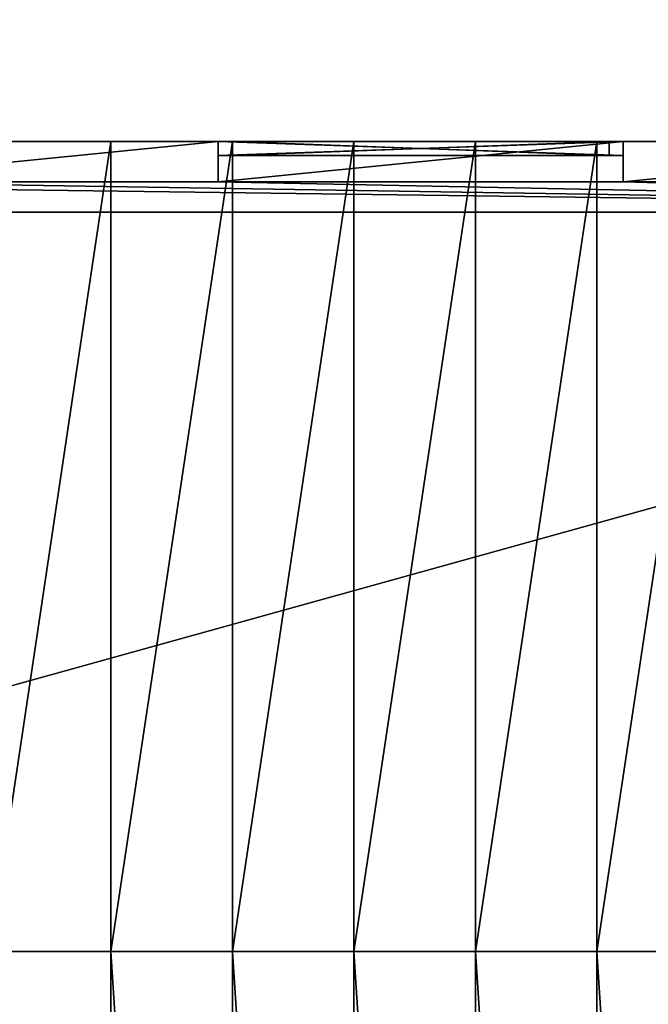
# Model space of a CAD drawing. Extents: x 22936 to 50368, y -4877 to 31080.
# Tile 335 of 601: x 47628 to 47939, y 2522 to 3008. Entities that reach past the tile are written whole.
import ezdxf

# ---------------------------------------------------------------- set-up
doc = ezdxf.new("R2010")
doc.units = 0
for name, color, linetype in [('01_GROS_OEUVRE', 251, 'CONTINUOUS'), ('03_COUVERTURE_BARDAGE', 44, 'CONTINUOUS'), ('04_MENUISERIES_EXT_', 40, 'CONTINUOUS'), ('05_VITRAGES', 40, 'CONTINUOUS'), ('08_AMENAGEMENTS_EXTERIEURS', 253, 'CONTINUOUS')]:
    doc.layers.add(name, color=color, linetype=linetype)

# ---------------------------------------------------------------- blocks, each defined once
blk = doc.blocks.new('GROUPER_17')
at = {"layer": '08_AMENAGEMENTS_EXTERIEURS', "color": 73}
blk.add_line((0, 1328), (1795, 1328), dxfattribs=at)
at = {"layer": '08_AMENAGEMENTS_EXTERIEURS'}
mesh = blk.add_polyface(dxfattribs=at)
corners = [(16.45, 1860.4), (0, 1328), (0, 1844.55), (1795, 1328), (33.02, 1876.27), (49.71, 1892.12), (66.55, 1907.89), (83.55, 1923.55), (100.74, 1939.04), (118.11, 1954.33), (135.7, 1969.37), (153.53, 1984.11), (171.6, 1998.5), (189.93, 2012.5), (208.55, 2026.07), (227.46, 2039.16), (246.69, 2051.72), (266.25, 2063.72), (286.11, 2075.18), (306.26, 2086.08), (326.69, 2096.46), (347.37, 2106.3), (368.28, 2115.64), (389.4, 2124.46), (410.72, 2132.79), (432.21, 2140.64), (453.87, 2148), (475.66, 2154.9), (497.57, 2161.34), (519.59, 2167.33), (541.68, 2172.89), (563.84, 2178.01), (586.04, 2182.71), (608.27, 2187), (630.51, 2190.89), (652.73, 2194.39), (674.92, 2197.5), (697.06, 2200.25), (719.14, 2202.62), (741.15, 2204.62), (763.1, 2206.23), (785, 2207.43), (806.84, 2208.22), (828.63, 2208.57), (850.38, 2208.48), (872.08, 2207.93), (893.75, 2206.9), (915.39, 2205.39), (936.99, 2203.38), (958.57, 2200.86), (980.13, 2197.81), (1001.67, 2194.22), (1023.19, 2190.07), (1044.71, 2185.36), (1066.22, 2180.06), (1087.73, 2174.17), (1109.23, 2167.67), (1130.75, 2160.55), (1152.27, 2152.79), (1173.81, 2144.38), (1195.36, 2135.31), (1216.93, 2125.59), (1238.5, 2115.38), (1260.06, 2104.88), (1281.58, 2094.27), (1303.04, 2083.75), (1324.43, 2073.52), (1345.72, 2063.77), (1366.89, 2054.69), (1387.93, 2046.48), (1408.82, 2039.32), (1429.54, 2033.42), (1450.06, 2028.98), (1470.36, 2026.17), (1490.44, 2025.2), (1510.26, 2026.26), (1529.82, 2029.54), (1549.07, 2035.18), (1567.96, 2043.07), (1586.43, 2053.03), (1604.39, 2064.91), (1621.79, 2078.53), (1638.55, 2093.74), (1654.6, 2110.37), (1669.89, 2128.24), (1684.32, 2147.2), (1697.85, 2167.08), (1710.39, 2187.71), (1721.89, 2208.92), (1732.26, 2230.56), (1741.45, 2252.45), (1749.38, 2274.43), (1756.03, 2296.38), (1761.5, 2318.27), (1765.9, 2340.13), (1769.36, 2361.94), (1771.99, 2383.72), (1773.91, 2405.46), (1775.24, 2427.19), (1776.09, 2448.89), (1776.59, 2470.58), (1776.85, 2492.26), (1777, 2513.93), (2395.68, 2513.93), (1845, 75), (1845, 0), (1332.44, 6187.9), (953.84, 4324.79), (744.56, 6114.92), (1503.53, 4690.87), (1872.82, 4324.79), (2843.74, 4811.2), (2680.87, 4187.05), (193.79, -1456.02), (188.09, -1836.1), (174.84, -1645.82), (233.16, -2021.44), (244.41, -1272.11), (308.78, -2196.56), (325.25, -1099.34), (412.78, -2356.46), (434, -942.64), (3662.14, -2801.42), (567.57, -806.46), (722.14, -694.7), (893.31, -610.54), (1076.21, -556.38), (1155.38, -537.12), (1232.99, -512.33), (1308.66, -482.14), (1382.02, -446.69), (1452.7, -406.15), (1520.35, -360.74), (1584.63, -310.68), (1645.22, -256.21), (1701.82, -197.6), (1754.16, -135.16), (1801.96, -69.18), (1795, 75)]
mesh.append_faces([[corners[k] for k in face] for face in [(0, 1, 2), (106, 107, 108), (113, 114, 115)]], dxfattribs={"vtx0": -1})
mesh.append_faces([[corners[k] for k in face] for face in [(1, 0, 3), (104, 103, 105), (107, 109, 110), (110, 111, 112), (114, 113, 116), (116, 117, 118), (118, 119, 120), (120, 121, 122), (122, 112, 111)]], dxfattribs={"vtx0": -1, "vtx1": -1})
mesh.append_faces([[corners[k] for k in face] for face in [(3, 103, 104), (122, 105, 103)]], dxfattribs={"vtx0": -1, "vtx1": -1, "vtx2": -1})
mesh.append_faces([[corners[k] for k in face] for face in [(3, 0, 4), (3, 4, 5), (3, 5, 6), (3, 6, 7), (3, 7, 8), (3, 8, 9), (3, 9, 10), (3, 10, 11), (3, 11, 12), (3, 12, 13), (3, 13, 14), (3, 14, 15), (3, 15, 16), (3, 16, 17), (3, 17, 18), (3, 18, 19), (3, 19, 20), (3, 20, 21), (3, 21, 22), (3, 22, 23), (3, 23, 24), (3, 24, 25), (3, 25, 26), (3, 26, 27), (3, 27, 28), (3, 28, 29), (3, 29, 30), (3, 30, 31), (3, 31, 32), (3, 32, 33), (3, 33, 34), (3, 34, 35), (3, 35, 36), (3, 36, 37), (3, 37, 38), (3, 38, 39), (3, 39, 40), (3, 40, 41), (3, 41, 42), (3, 42, 43), (3, 43, 44), (3, 44, 45), (3, 45, 46), (3, 46, 47), (3, 47, 48), (3, 48, 49), (3, 49, 50), (3, 50, 51), (3, 51, 52), (3, 52, 53), (3, 53, 54), (3, 54, 55), (3, 55, 56), (3, 56, 57), (3, 57, 58), (3, 58, 59), (3, 59, 60), (3, 60, 61), (3, 61, 62), (3, 62, 63), (3, 63, 64), (3, 64, 65), (3, 65, 66), (3, 66, 67), (3, 67, 68), (3, 68, 69), (3, 69, 70), (3, 70, 71), (3, 71, 72), (3, 72, 73), (3, 73, 74), (3, 74, 75), (3, 75, 76), (3, 76, 77), (3, 77, 78), (3, 78, 79), (3, 79, 80), (3, 80, 81), (3, 81, 82), (3, 82, 83), (3, 83, 84), (3, 84, 85), (3, 85, 86), (3, 86, 87), (3, 87, 88), (3, 88, 89), (3, 89, 90), (3, 90, 91), (3, 91, 92), (3, 92, 93), (3, 93, 94), (3, 94, 95), (3, 95, 96), (3, 96, 97), (3, 97, 98), (3, 98, 99), (3, 99, 100), (3, 100, 101), (3, 101, 102), (3, 102, 103), (107, 106, 109), (110, 109, 111), (116, 113, 117), (118, 117, 119), (120, 119, 121), (122, 121, 123), (122, 123, 124), (122, 124, 125), (122, 125, 126), (122, 126, 127), (122, 127, 128), (122, 128, 129), (122, 129, 130), (122, 130, 131), (122, 131, 132), (122, 132, 133), (122, 133, 134), (122, 134, 135), (122, 135, 136), (122, 136, 137), (122, 137, 105), (122, 103, 112)]], dxfattribs={"vtx0": -1, "vtx2": -1})
mesh.append_faces([[corners[k] for k in face] for face in [(104, 138, 3)]], dxfattribs={"vtx2": -1})
blk = doc.blocks.new('GROUPER_113')
at = {"layer": '04_MENUISERIES_EXT_'}
for p, q in [((990, 7, 240), (990, 0, 240)), ((1190, 7), (990, 7)), ((990, 7), (990, 0)), ((990, 7), (990, 7, 240)), ((990, 7, 240), (1190, 7, 240)), ((997, 7, 233), (1183, 7, 233)), ((997, 7, 7), (997, 7, 233)), ((1183, 7, 7), (997, 7, 7)), ((997, 7, 7), (997, 0, 7)), ((997, 7, 233), (997, 0, 233)), ((1183, 7, 7), (1183, 0, 7)), ((1183, 7, 233), (1183, 7, 7)), ((1183, 7, 233), (1183, 0, 233)), ((1190, 7, 240), (1190, 7)), ((1190, 7, 240), (1190, 0, 240)), ((1190, 7), (1190, 0)), ((1190, 0), (990, 0)), ((990, 0), (990, 0, 240)), ((990, 0, 240), (1190, 0, 240)), ((1183, 0, 7), (997, 0, 7)), ((997, 0, 233), (1183, 0, 233)), ((997, 0, 7), (997, 0, 233)), ((1183, 0, 233), (1183, 0, 7)), ((1190, 0, 240), (1190, 0))]:
    blk.add_line(p, q, dxfattribs=at)
mesh = blk.add_polyface(dxfattribs=at)
corners = [(1190, 7), (990, 0), (990, 7), (1190, 0)]
mesh.append_faces([[corners[k] for k in face] for face in [(0, 1, 2), (1, 0, 3)]], dxfattribs={"vtx0": -1})
mesh = blk.add_polyface(dxfattribs=at)
corners = [(990, 7), (997, 7, 7), (1190, 7), (990, 7, 240), (997, 7, 233), (1183, 7, 233), (1183, 7, 7), (1190, 7, 240)]
mesh.append_faces([[corners[k] for k in face] for face in [(0, 1, 2), (1, 3, 4), (4, 3, 5), (2, 6, 7), (6, 2, 1), (7, 5, 3)]], dxfattribs={"vtx0": -1, "vtx1": -1})
mesh.append_faces([[corners[k] for k in face] for face in [(1, 0, 3), (7, 6, 5)]], dxfattribs={"vtx0": -1, "vtx2": -1})
mesh = blk.add_polyface(dxfattribs=at)
corners = [(990, 7, 240), (990, 0), (990, 0, 240), (990, 7)]
mesh.append_faces([[corners[k] for k in face] for face in [(0, 1, 2), (1, 0, 3)]], dxfattribs={"vtx0": -1})
mesh = blk.add_polyface(dxfattribs=at)
corners = [(1190, 0, 240), (990, 7, 240), (990, 0, 240), (1190, 7, 240)]
mesh.append_faces([[corners[k] for k in face] for face in [(0, 1, 2), (1, 0, 3)]], dxfattribs={"vtx0": -1})
mesh = blk.add_polyface(dxfattribs=at)
corners = [(1183, 0, 7), (997, 7, 7), (997, 0, 7), (1183, 7, 7)]
mesh.append_faces([[corners[k] for k in face] for face in [(0, 1, 2), (1, 0, 3)]], dxfattribs={"vtx0": -1})
mesh = blk.add_polyface(dxfattribs=at)
corners = [(1183, 7, 233), (997, 0, 233), (997, 7, 233), (1183, 0, 233)]
mesh.append_faces([[corners[k] for k in face] for face in [(0, 1, 2), (1, 0, 3)]], dxfattribs={"vtx0": -1})
mesh = blk.add_polyface(dxfattribs=at)
corners = [(997, 7, 7), (997, 0, 233), (997, 0, 7), (997, 7, 233)]
mesh.append_faces([[corners[k] for k in face] for face in [(0, 1, 2), (1, 0, 3)]], dxfattribs={"vtx0": -1})
mesh = blk.add_polyface(dxfattribs=at)
corners = [(1183, 7, 233), (1183, 0, 7), (1183, 0, 233), (1183, 7, 7)]
mesh.append_faces([[corners[k] for k in face] for face in [(0, 1, 2), (1, 0, 3)]], dxfattribs={"vtx0": -1})
mesh = blk.add_polyface(dxfattribs=at)
corners = [(1190, 7), (1190, 0, 240), (1190, 0), (1190, 7, 240)]
mesh.append_faces([[corners[k] for k in face] for face in [(0, 1, 2), (1, 0, 3)]], dxfattribs={"vtx0": -1})
mesh = blk.add_polyface(dxfattribs=at)
corners = [(1190, 0), (1183, 0, 7), (990, 0), (1190, 0, 240), (1183, 0, 233), (997, 0, 233), (997, 0, 7), (990, 0, 240)]
mesh.append_faces([[corners[k] for k in face] for face in [(0, 1, 2), (1, 3, 4), (4, 3, 5), (2, 6, 7), (6, 2, 1), (7, 5, 3)]], dxfattribs={"vtx0": -1, "vtx1": -1})
mesh.append_faces([[corners[k] for k in face] for face in [(1, 0, 3), (7, 6, 5)]], dxfattribs={"vtx0": -1, "vtx2": -1})
blk = doc.blocks.new('GROUPER_114')
at = {"layer": '05_VITRAGES'}
for p, q in [((990, 7, 226), (990, 7)), ((990, 7), (990, 0)), ((990, 7), (1176, 7)), ((990, 7, 226), (990, 0, 226)), ((1176, 7, 226), (990, 7, 226)), ((1176, 7), (1176, 7, 226)), ((1176, 7, 226), (1176, 0, 226)), ((1176, 7), (1176, 0)), ((990, 0), (1176, 0)), ((1176, 0, 226), (990, 0, 226)), ((990, 0, 226), (990, 0)), ((1176, 0), (1176, 0, 226))]:
    blk.add_line(p, q, dxfattribs=at)
mesh = blk.add_polyface(dxfattribs=at)
corners = [(990, 7), (1176, 7, 226), (1176, 7), (990, 7, 226)]
mesh.append_faces([[corners[k] for k in face] for face in [(0, 1, 2), (1, 0, 3)]], dxfattribs={"vtx0": -1})
mesh = blk.add_polyface(dxfattribs=at)
corners = [(1176, 0, 226), (990, 7, 226), (990, 0, 226), (1176, 7, 226)]
mesh.append_faces([[corners[k] for k in face] for face in [(0, 1, 2), (1, 0, 3)]], dxfattribs={"vtx0": -1})
mesh = blk.add_polyface(dxfattribs=at)
corners = [(1176, 7), (990, 0), (990, 7), (1176, 0)]
mesh.append_faces([[corners[k] for k in face] for face in [(0, 1, 2), (1, 0, 3)]], dxfattribs={"vtx0": -1})
mesh = blk.add_polyface(dxfattribs=at)
corners = [(990, 7, 226), (990, 0), (990, 0, 226), (990, 7)]
mesh.append_faces([[corners[k] for k in face] for face in [(0, 1, 2), (1, 0, 3)]], dxfattribs={"vtx0": -1})
mesh = blk.add_polyface(dxfattribs=at)
corners = [(1176, 7), (1176, 0, 226), (1176, 0), (1176, 7, 226)]
mesh.append_faces([[corners[k] for k in face] for face in [(0, 1, 2), (1, 0, 3)]], dxfattribs={"vtx0": -1})
mesh = blk.add_polyface(dxfattribs=at)
corners = [(1176, 0, 226), (990, 0), (1176, 0), (990, 0, 226)]
mesh.append_faces([[corners[k] for k in face] for face in [(0, 1, 2), (1, 0, 3)]], dxfattribs={"vtx0": -1})
blk = doc.blocks.new('GROUPER_5')
at = {"layer": '01_GROS_OEUVRE', "color": 7}
for p, q in [((3393, 1328), (3593, 1328)), ((3793, 1328), (3993, 1328)), ((2603, 1293), (4333, 1293)), ((2603, 1293, 275), (4333, 1293, 275)), ((3600, 0, 381.38), (3600, 928, 621))]:
    blk.add_line(p, q, dxfattribs=at)
at = {"layer": '01_GROS_OEUVRE'}
for p, q in [((3480, 1328, 350), (3540, 1328, 350)), ((3540, 928, 621), (3540, 1328, 350)), ((3540, 1328, 300), (3540, 1328, 290)), ((3540, 1328, 350), (3540, 1328, 300)), ((3540, 1328, 350), (3600, 1328, 350)), ((3593, 1328), (3593, 1308)), ((3593, 1328, 240), (3593, 1308, 240)), ((3793, 1328, 240), (3593, 1328, 240)), ((3593, 1328), (3593, 1328, 240)), ((3600, 1328, 300), (3600, 1328, 290)), ((3600, 928, 621), (3600, 1328, 350)), ((3600, 1328, 350), (3600, 1328, 300)), ((3600, 1328, 350), (3660, 1328, 350)), ((3660, 1328, 350), (3660, 1328, 300)), ((3660, 928, 621), (3660, 1328, 350)), ((3660, 1328, 300), (3660, 1328, 290)), ((3660, 1328, 350), (3720, 1328, 350)), ((3720, 1328, 300), (3720, 1328, 290)), ((3720, 928, 621), (3720, 1328, 350)), ((3720, 1328, 350), (3720, 1328, 300)), ((3720, 1328, 350), (3780, 1328, 350)), ((3780, 1328, 300), (3780, 1328, 290)), ((3780, 1328, 350), (3780, 1328, 300)), ((3780, 928, 621), (3780, 1328, 350)), ((3780, 1328, 350), (3840, 1328, 350)), ((3793, 1328), (3793, 1308)), ((3793, 1328, 240), (3793, 1308, 240)), ((3793, 1328), (3793, 1328, 240)), ((3593, 1308), (3793, 1308)), ((3593, 1308), (3593, 1308, 240)), ((3793, 1308, 240), (3593, 1308, 240)), ((3793, 1308), (3793, 1308, 240)), ((3480, 928, 621), (3540, 928, 621)), ((3540, 0, 381.38), (3540, 928, 621)), ((3540, 928, 621), (3600, 928, 621)), ((3600, 928, 621), (3660, 928, 621)), ((3660, 0, 381.38), (3660, 928, 621)), ((3660, 928, 621), (3720, 928, 621)), ((3720, 0, 381.38), (3720, 928, 621)), ((3720, 928, 621), (3780, 928, 621)), ((3780, 0, 381.38), (3780, 928, 621)), ((3780, 928, 621), (3840, 928, 621))]:
    blk.add_line(p, q, dxfattribs=at)
at = {"layer": '03_COUVERTURE_BARDAGE'}
for p, q in [((3480, 1328, 290), (3540, 1328, 290)), ((3540, 1328, 290), (3600, 1328, 290)), ((3600, 1328, 290), (3660, 1328, 290)), ((3660, 1328, 290), (3720, 1328, 290)), ((3720, 1328, 290), (3780, 1328, 290)), ((3780, 1328, 290), (3840, 1328, 290))]:
    blk.add_line(p, q, dxfattribs=at)
at = {"layer": '01_GROS_OEUVRE', "color": 7}
mesh = blk.add_polyface(dxfattribs=at)
corners = [(2588, 1174), (2568, 838.54), (2568, 1174), (2603, 866.73), (2704.46, 808.8), (2711.91, 843), (3593, 1328), (3393, 1308), (3393, 1328), (3993, 1328), (3793, 1308), (3793, 1328), (4333, 1293), (4333, 100), (4333, 135), (2603, 100), (4333, 0), (2568, 0), (4368, 0), (4348, 316.26), (4368, 316.26), (4368, 1328), (4193, 1308), (4193, 1328), (4348, 716.26), (4368, 716.26), (2568, 1328), (2588, 1283), (2568, 1283), (2603, 1293), (3193, 1328), (3193, 1308), (3593, 1308), (3993, 1308), (2568, 670.69), (2603, 627.24), (2669.54, 648.56), (2662.08, 614.37), (2603, 135)]
mesh.append_faces([[corners[k] for k in face] for face in [(0, 1, 2), (4, 3, 5), (6, 7, 8), (9, 10, 11), (12, 13, 14), (18, 19, 20), (21, 22, 23), (24, 21, 25), (26, 27, 28), (35, 36, 37)]], dxfattribs={"vtx0": -1, "color": 7})
mesh.append_faces([[corners[k] for k in face] for face in [(1, 3, 4), (16, 13, 18), (27, 29, 0), (29, 31, 12), (32, 7, 6), (33, 10, 9), (34, 35, 17)]], dxfattribs={"vtx0": -1, "vtx1": -1, "color": 7})
mesh.append_faces([[corners[k] for k in face] for face in [(1, 0, 3), (18, 13, 19), (19, 13, 12), (22, 21, 12), (12, 21, 24), (27, 26, 29), (12, 7, 32), (12, 10, 33), (17, 35, 15)]], dxfattribs={"vtx0": -1, "vtx1": -1, "vtx2": -1, "color": 7})
mesh.append_faces([[corners[k] for k in face] for face in [(15, 16, 17), (16, 15, 13), (12, 24, 19), (29, 26, 30), (0, 29, 3), (29, 30, 31), (12, 31, 7), (12, 32, 10), (12, 33, 22), (35, 34, 36)]], dxfattribs={"vtx0": -1, "vtx2": -1, "color": 7})
mesh.append_faces([[corners[k] for k in face] for face in [(38, 15, 35)]], dxfattribs={"vtx1": -1, "color": 7})
at = {"layer": '01_GROS_OEUVRE', "color": 250}
mesh = blk.add_polyface(dxfattribs=at)
corners = [(2568, 1328), (2603, 1328, 100), (3193, 1328), (2568, 1328, 290), (3053, 1328, 100), (2603, 1328, 240), (4193, 1328, 240), (2580, 1328, 290), (2760, 1328, 290), (4020, 1328, 290), (4200, 1328, 290), (4320, 1328, 290), (4260, 1328, 290), (4140, 1328, 290), (4080, 1328, 290), (3600, 1328, 290), (3960, 1328, 290), (3780, 1328, 290), (3900, 1328, 290), (3840, 1328, 290), (3720, 1328, 290), (3660, 1328, 290), (3180, 1328, 290), (3540, 1328, 290), (3360, 1328, 290), (3480, 1328, 290), (3420, 1328, 290), (3300, 1328, 290), (3240, 1328, 290), (3120, 1328, 290), (2940, 1328, 290), (3060, 1328, 290), (3000, 1328, 290), (2880, 1328, 290), (2820, 1328, 290), (2700, 1328, 290), (2640, 1328, 290), (4368, 1328), (4193, 1328), (4368, 1328, 290), (3193, 1328, 240), (3053, 1328, 240), (3393, 1328, 240), (3593, 1328, 240), (3793, 1328, 240), (3993, 1328, 240), (3993, 1328), (3793, 1328), (3393, 1328), (3593, 1328)]
mesh.append_faces([[corners[k] for k in face] for face in [(11, 10, 12), (13, 9, 14), (18, 17, 19), (20, 15, 21), (25, 24, 26), (27, 22, 28), (31, 30, 32), (33, 8, 34), (35, 7, 36), (6, 37, 38), (44, 46, 47), (48, 43, 49)]], dxfattribs={"vtx0": -1, "color": 250})
mesh.append_faces([[corners[k] for k in face] for face in [(0, 1, 2), (1, 3, 5), (10, 9, 13), (9, 15, 16), (16, 17, 18), (17, 15, 20), (15, 22, 23), (23, 24, 25), (24, 22, 27), (22, 8, 29), (29, 30, 31), (30, 8, 33), (8, 7, 35), (37, 6, 39), (39, 6, 11), (40, 5, 42), (43, 5, 44), (45, 5, 6), (46, 44, 45)]], dxfattribs={"vtx0": -1, "vtx1": -1, "color": 250})
mesh.append_faces([[corners[k] for k in face] for face in [(5, 3, 6), (6, 7, 8), (6, 8, 9), (6, 9, 10), (6, 10, 11), (9, 8, 15), (16, 15, 17), (15, 8, 22), (23, 22, 24), (29, 8, 30), (42, 5, 43), (44, 5, 45)]], dxfattribs={"vtx0": -1, "vtx1": -1, "vtx2": -1, "color": 250})
mesh.append_faces([[corners[k] for k in face] for face in [(1, 0, 3), (2, 1, 4), (6, 3, 7), (4, 40, 2), (40, 4, 41), (40, 41, 5), (43, 48, 42)]], dxfattribs={"vtx0": -1, "vtx2": -1, "color": 250})
at = {"layer": '01_GROS_OEUVRE'}
mesh = blk.add_polyface(dxfattribs=at)
corners = [(3540, 1328, 350), (3480, 928, 621), (3480, 1328, 350), (3540, 928, 621)]
mesh.append_faces([[corners[k] for k in face] for face in [(0, 1, 2), (1, 0, 3)]], dxfattribs={"vtx0": -1})
at = {"layer": '01_GROS_OEUVRE', "color": 7}
mesh = blk.add_polyface(dxfattribs=at)
corners = [(3480, 1328, 290), (3540, 1328, 300), (3540, 1328, 290), (3480, 1328, 300), (3480, 1328, 350), (3540, 1328, 350)]
mesh.append_faces([[corners[k] for k in face] for face in [(0, 1, 2), (1, 4, 5)]], dxfattribs={"vtx0": -1, "color": 7})
mesh.append_faces([[corners[k] for k in face] for face in [(1, 0, 3), (1, 3, 4)]], dxfattribs={"vtx0": -1, "vtx2": -1, "color": 7})
at = {"layer": '01_GROS_OEUVRE'}
mesh = blk.add_polyface(dxfattribs=at)
corners = [(3600, 1328, 350), (3540, 928, 621), (3540, 1328, 350), (3600, 928, 621)]
mesh.append_faces([[corners[k] for k in face] for face in [(0, 1, 2), (1, 0, 3)]], dxfattribs={"vtx0": -1})
at = {"layer": '01_GROS_OEUVRE', "color": 7}
mesh = blk.add_polyface(dxfattribs=at)
corners = [(3540, 1328, 290), (3600, 1328, 300), (3600, 1328, 290), (3540, 1328, 300), (3540, 1328, 350), (3600, 1328, 350)]
mesh.append_faces([[corners[k] for k in face] for face in [(0, 1, 2), (1, 4, 5)]], dxfattribs={"vtx0": -1, "color": 7})
mesh.append_faces([[corners[k] for k in face] for face in [(1, 0, 3), (1, 3, 4)]], dxfattribs={"vtx0": -1, "vtx2": -1, "color": 7})
at = {"layer": '01_GROS_OEUVRE', "color": 251}
mesh = blk.add_polyface(dxfattribs=at)
corners = [(3593, 1328), (3593, 1308, 240), (3593, 1308), (3593, 1328, 240)]
mesh.append_faces([[corners[k] for k in face] for face in [(0, 1, 2), (1, 0, 3)]], dxfattribs={"vtx0": -1, "color": 251})
mesh = blk.add_polyface(dxfattribs=at)
corners = [(3793, 1328, 240), (3593, 1308, 240), (3593, 1328, 240), (3793, 1308, 240)]
mesh.append_faces([[corners[k] for k in face] for face in [(0, 1, 2), (1, 0, 3)]], dxfattribs={"vtx0": -1, "color": 251})
at = {"layer": '01_GROS_OEUVRE'}
mesh = blk.add_polyface(dxfattribs=at)
corners = [(3660, 1328, 350), (3600, 928, 621), (3600, 1328, 350), (3660, 928, 621)]
mesh.append_faces([[corners[k] for k in face] for face in [(0, 1, 2), (1, 0, 3)]], dxfattribs={"vtx0": -1})
at = {"layer": '01_GROS_OEUVRE', "color": 7}
mesh = blk.add_polyface(dxfattribs=at)
corners = [(3600, 1328, 290), (3660, 1328, 300), (3660, 1328, 290), (3600, 1328, 300), (3600, 1328, 350), (3660, 1328, 350)]
mesh.append_faces([[corners[k] for k in face] for face in [(0, 1, 2), (1, 4, 5)]], dxfattribs={"vtx0": -1, "color": 7})
mesh.append_faces([[corners[k] for k in face] for face in [(1, 0, 3), (1, 3, 4)]], dxfattribs={"vtx0": -1, "vtx2": -1, "color": 7})
at = {"layer": '01_GROS_OEUVRE'}
mesh = blk.add_polyface(dxfattribs=at)
corners = [(3720, 1328, 350), (3660, 928, 621), (3660, 1328, 350), (3720, 928, 621)]
mesh.append_faces([[corners[k] for k in face] for face in [(0, 1, 2), (1, 0, 3)]], dxfattribs={"vtx0": -1})
at = {"layer": '01_GROS_OEUVRE', "color": 7}
mesh = blk.add_polyface(dxfattribs=at)
corners = [(3660, 1328, 290), (3720, 1328, 300), (3720, 1328, 290), (3660, 1328, 300), (3660, 1328, 350), (3720, 1328, 350)]
mesh.append_faces([[corners[k] for k in face] for face in [(0, 1, 2), (1, 4, 5)]], dxfattribs={"vtx0": -1, "color": 7})
mesh.append_faces([[corners[k] for k in face] for face in [(1, 0, 3), (1, 3, 4)]], dxfattribs={"vtx0": -1, "vtx2": -1, "color": 7})
at = {"layer": '01_GROS_OEUVRE'}
mesh = blk.add_polyface(dxfattribs=at)
corners = [(3780, 1328, 350), (3720, 928, 621), (3720, 1328, 350), (3780, 928, 621)]
mesh.append_faces([[corners[k] for k in face] for face in [(0, 1, 2), (1, 0, 3)]], dxfattribs={"vtx0": -1})
at = {"layer": '01_GROS_OEUVRE', "color": 7}
mesh = blk.add_polyface(dxfattribs=at)
corners = [(3720, 1328, 290), (3780, 1328, 300), (3780, 1328, 290), (3720, 1328, 300), (3780, 1328, 350), (3720, 1328, 350)]
mesh.append_faces([[corners[k] for k in face] for face in [(0, 1, 2), (4, 3, 5)]], dxfattribs={"vtx0": -1, "color": 7})
mesh.append_faces([[corners[k] for k in face] for face in [(1, 3, 4)]], dxfattribs={"vtx0": -1, "vtx1": -1, "color": 7})
mesh.append_faces([[corners[k] for k in face] for face in [(1, 0, 3)]], dxfattribs={"vtx0": -1, "vtx2": -1, "color": 7})
at = {"layer": '01_GROS_OEUVRE'}
mesh = blk.add_polyface(dxfattribs=at)
corners = [(3840, 1328, 350), (3780, 928, 621), (3780, 1328, 350), (3840, 928, 621)]
mesh.append_faces([[corners[k] for k in face] for face in [(0, 1, 2), (1, 0, 3)]], dxfattribs={"vtx0": -1})
at = {"layer": '01_GROS_OEUVRE', "color": 7}
mesh = blk.add_polyface(dxfattribs=at)
corners = [(3780, 1328, 290), (3840, 1328, 300), (3840, 1328, 290), (3780, 1328, 300), (3780, 1328, 350), (3840, 1328, 350)]
mesh.append_faces([[corners[k] for k in face] for face in [(0, 1, 2), (1, 4, 5)]], dxfattribs={"vtx0": -1, "color": 7})
mesh.append_faces([[corners[k] for k in face] for face in [(1, 0, 3), (1, 3, 4)]], dxfattribs={"vtx0": -1, "vtx2": -1, "color": 7})
at = {"layer": '01_GROS_OEUVRE', "color": 251}
mesh = blk.add_polyface(dxfattribs=at)
corners = [(3793, 1328, 240), (3793, 1308), (3793, 1308, 240), (3793, 1328)]
mesh.append_faces([[corners[k] for k in face] for face in [(0, 1, 2), (1, 0, 3)]], dxfattribs={"vtx0": -1, "color": 251})
mesh = blk.add_polyface(dxfattribs=at)
corners = [(3593, 1308, 240), (3793, 1308), (3593, 1308), (3793, 1308, 240)]
mesh.append_faces([[corners[k] for k in face] for face in [(0, 1, 2), (1, 0, 3)]], dxfattribs={"vtx0": -1, "color": 251})
at = {"layer": '01_GROS_OEUVRE', "color": 7}
mesh = blk.add_polyface(dxfattribs=at)
corners = [(4333, 1293, 275), (2603, 1293), (4333, 1293), (2603, 1293, 275)]
mesh.append_faces([[corners[k] for k in face] for face in [(0, 1, 2), (1, 0, 3)]], dxfattribs={"vtx0": -1, "color": 7})
mesh = blk.add_polyface(dxfattribs=at)
corners = [(2603, 1293, 275), (4333, 135, 275), (2603, 135, 275), (4333, 1293, 275)]
mesh.append_faces([[corners[k] for k in face] for face in [(0, 1, 2), (1, 0, 3)]], dxfattribs={"vtx0": -1, "color": 7})
at = {"layer": '01_GROS_OEUVRE'}
mesh = blk.add_polyface(dxfattribs=at)
corners = [(3480, 928, 621), (3540, 0, 381.38), (3480, 0, 381.38), (3540, 928, 621)]
mesh.append_faces([[corners[k] for k in face] for face in [(0, 1, 2), (1, 0, 3)]], dxfattribs={"vtx0": -1})
mesh = blk.add_polyface(dxfattribs=at)
corners = [(3540, 928, 621), (3600, 0, 381.38), (3540, 0, 381.38), (3600, 928, 621)]
mesh.append_faces([[corners[k] for k in face] for face in [(0, 1, 2), (1, 0, 3)]], dxfattribs={"vtx0": -1})
mesh = blk.add_polyface(dxfattribs=at)
corners = [(3600, 928, 621), (3660, 0, 381.38), (3600, 0, 381.38), (3660, 928, 621)]
mesh.append_faces([[corners[k] for k in face] for face in [(0, 1, 2), (1, 0, 3)]], dxfattribs={"vtx0": -1})
mesh = blk.add_polyface(dxfattribs=at)
corners = [(3660, 928, 621), (3720, 0, 381.38), (3660, 0, 381.38), (3720, 928, 621)]
mesh.append_faces([[corners[k] for k in face] for face in [(0, 1, 2), (1, 0, 3)]], dxfattribs={"vtx0": -1})
mesh = blk.add_polyface(dxfattribs=at)
corners = [(3720, 928, 621), (3780, 0, 381.38), (3720, 0, 381.38), (3780, 928, 621)]
mesh.append_faces([[corners[k] for k in face] for face in [(0, 1, 2), (1, 0, 3)]], dxfattribs={"vtx0": -1})
mesh = blk.add_polyface(dxfattribs=at)
corners = [(3780, 928, 621), (3840, 0, 381.38), (3780, 0, 381.38), (3840, 928, 621)]
mesh.append_faces([[corners[k] for k in face] for face in [(0, 1, 2), (1, 0, 3)]], dxfattribs={"vtx0": -1})
at = {"layer": '05_VITRAGES'}
mesh = blk.add_polyface(dxfattribs=at)
corners = [(2603, 1293), (2711.91, 843), (2603, 866.73), (4333, 1293), (4333, 135), (2662.08, 614.37), (2603, 135), (2603, 627.24), (2669.54, 648.56), (2704.46, 808.8)]
mesh.append_faces([[corners[k] for k in face] for face in [(0, 1, 2), (5, 6, 7)]], dxfattribs={"vtx0": -1})
mesh.append_faces([[corners[k] for k in face] for face in [(6, 5, 4)]], dxfattribs={"vtx0": -1, "vtx1": -1})
mesh.append_faces([[corners[k] for k in face] for face in [(1, 0, 3), (1, 3, 4), (4, 5, 8), (4, 8, 9), (4, 9, 1)]], dxfattribs={"vtx0": -1, "vtx2": -1})

msp = doc.modelspace()

# ---------------------------------------------------------------- block references
at = {"layer": '01_GROS_OEUVRE', "color": 7}
msp.add_blockref('GROUPER_5', (44133.19, 1619.93), dxfattribs=at)
at = {"layer": '04_MENUISERIES_EXT_', "color": 251}
msp.add_blockref('GROUPER_113', (46736.19, 2940.93), dxfattribs=at)
at = {"layer": '05_VITRAGES', "color": 8}
msp.add_blockref('GROUPER_114', (46743.19, 2940.93, 7), dxfattribs=at)
at = {"layer": '08_AMENAGEMENTS_EXTERIEURS', "color": 54}
msp.add_blockref('GROUPER_17', (46706.19, 1619.93), dxfattribs=at)

doc.saveas('drawing.dxf')
